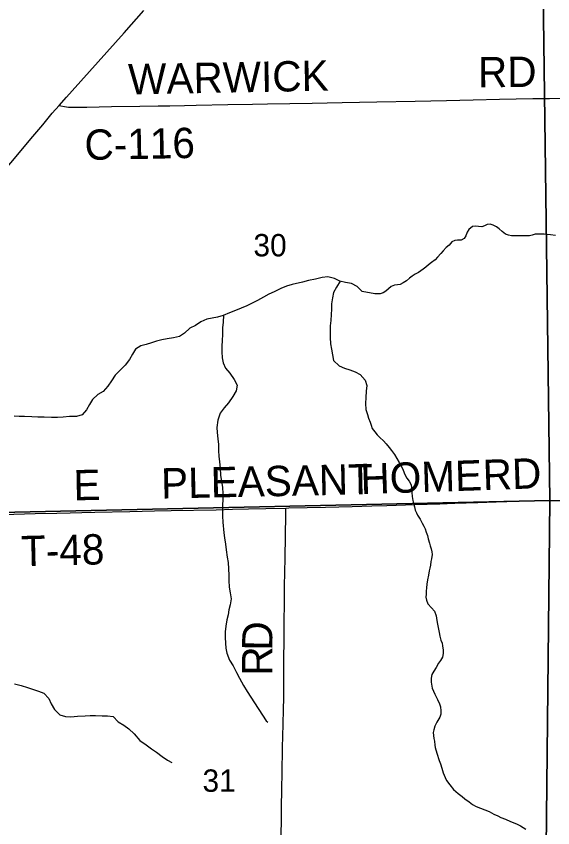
# Model space of a CAD drawing. Extents: x 1985906 to 2360102, y 891258 to 1222054.
# Drawn here: x 2172360 to 2177669, y 1060157 to 1068180 of the extents above; entities that cross this region are included whole.
import ezdxf

# ---------------------------------------------------------------- set-up
doc = ezdxf.new("R2010")
doc.units = 0
for name, color, linetype in [('GM_X_County_Road', 7, 'Continuous'), ('GM_X_County_Road_Text', 7, 'Continuous'), ('GM_X_Minor_River', 7, 'Continuous'), ('GM_X_Section', 7, 'Continuous'), ('GM_X_Section_Text', 7, 'Continuous'), ('GM_X_State_Route', 7, 'Continuous'), ('GM_X_Township_Road', 7, 'Continuous'), ('GM_X_Township_Road_Text', 7, 'Continuous')]:
    doc.layers.add(name, color=color, linetype=linetype)

msp = doc.modelspace()

# ---------------------------------------------------------------- linework, layer by layer
at = {"layer": 'GM_X_County_Road'}
msp.add_lwpolyline([(2172783.3, 1067296.4), (2172802.9, 1067293), (2172838.5, 1067287), (2172877.1, 1067282.5), (2172942.9, 1067280.5), (2173058, 1067281.5), (2173304, 1067286.6), (2173583, 1067292), (2173763.3, 1067294.1), (2173878.2, 1067295.7), (2174025.9, 1067299.2), (2174140.7, 1067301.5), (2174452.4, 1067307.3), (2174698.2, 1067311.1), (2174845.9, 1067313.4), (2175288.9, 1067320.9), (2175584.3, 1067326.7), (2175928.9, 1067333.3), (2176306.2, 1067341.1), (2176618, 1067347.8), (2176880.5, 1067353.6), (2177143, 1067359.1), (2177471.1, 1067365.4), (2177635.1, 1067367.2), (2177750, 1067369.5)], dxfattribs=at)
at = {"layer": 'GM_X_Minor_River'}
for points in [[(2177167.9, 1066051.1), (2177139.2, 1066078.7), (2177110.7, 1066098.2), (2177080.2, 1066115.7), (2177049.9, 1066123.2), (2177019.8, 1066120.6), (2176991.9, 1066108), (2176966, 1066099.5), (2176933.8, 1066102.9), (2176901.6, 1066104.3), (2176873.5, 1066101.7), (2176839.9, 1066072.9), (2176820.3, 1066046.4), (2176808.9, 1066010.1), (2176791.4, 1065983.6), (2176761.5, 1065967), (2176725.4, 1065966.3), (2176699.3, 1065961.8), (2176671.4, 1065949.2), (2176643.9, 1065916.5), (2176614.2, 1065893.8), (2176584.7, 1065861.1), (2176561.1, 1065834.5), (2176529.6, 1065799.8), (2176504, 1065773.2), (2176470.4, 1065744.4), (2176440.7, 1065721.7), (2176413, 1065699.1), (2176387.3, 1065678.5), (2176339.7, 1065647.4), (2176305.9, 1065628.7), (2176276.1, 1065610.1), (2176250.3, 1065589.5), (2176220.7, 1065564.8), (2176188.9, 1065544.1), (2176159.1, 1065529.5), (2176133, 1065524.9), (2176103, 1065520.4), (2176071.1, 1065507.7), (2176043.4, 1065485.1), (2176017.7, 1065460.5), (2175991.9, 1065445.9), (2175961.9, 1065435.3), (2175933.8, 1065434.7), (2175907.6, 1065436.2)], [(2177697.2, 1066011), (2177646.8, 1066018.1), (2177614.6, 1066023.5), (2177582.4, 1066024.9), (2177556.3, 1066024.4), (2177524.1, 1066025.8), (2177494, 1066025.2), (2177466, 1066014.6), (2177440, 1066010.1), (2177411.9, 1066007.6), (2177373.7, 1066008.8), (2177339.5, 1066010.2), (2177287.3, 1066009.2), (2177259.1, 1066010.6), (2177230.9, 1066014.1), (2177202.6, 1066025.6), (2177167.9, 1066051.1)], [(2175907.6, 1065436.2), (2175782.9, 1065459), (2175732.3, 1065506.7), (2175675.8, 1065536.3), (2175619.4, 1065547.8), (2175563, 1065561.3), (2175510.5, 1065586.9), (2175442, 1065604.3), (2175387.9, 1065595.8), (2175319.7, 1065579.1), (2175251.5, 1065566.4), (2175191.4, 1065551.8), (2175091.1, 1065526.8), (2175033, 1065512.2), (2174976.9, 1065489.6), (2174910.9, 1065456.9), (2174858.9, 1065432.3), (2174806.9, 1065401.7), (2174746.9, 1065371.1), (2174694.9, 1065342.5), (2174642.9, 1065315.9), (2174528.8, 1065270.7), (2174470.7, 1065248.1), (2174406.7, 1065221.4), (2174352.6, 1065204.8), (2174298.4, 1065196.3), (2174246.2, 1065185.8), (2174186.2, 1065159.1), (2174132.3, 1065122.5), (2174078.3, 1065095.9), (2174026.5, 1065045.3), (2173974.5, 1065012.7), (2173916.4, 1065002.1), (2173852.2, 1064991.5), (2173802, 1064981), (2173747.9, 1064968.4), (2173697.8, 1064951.9), (2173645.7, 1064935.3), (2173593.6, 1064922.8), (2173541.6, 1064890.2), (2173509.9, 1064839.8), (2173480.3, 1064787.3), (2173438.6, 1064730.7), (2173386.8, 1064682.1), (2173339, 1064631.5), (2173301.3, 1064574.9), (2173267.7, 1064522.4), (2173219.9, 1064471.8), (2173167.9, 1064441.2), (2173116.1, 1064392.6), (2173084.4, 1064342.1), (2173054.7, 1064289.7), (2173011, 1064239.1), (2172954.9, 1064222.5), (2172886.6, 1064221.9), (2172824.4, 1064215.3), (2172768.1, 1064212.7), (2172709.8, 1064212.2), (2172637.5, 1064215.5), (2172573.2, 1064216.9), (2172512.9, 1064218.4), (2172440.5, 1064221.7), (2172388.2, 1064223.2), (2172338, 1064226.8)], [(2175563.9, 1065561.1), (2175527.4, 1065502.8), (2175499.7, 1065448.3), (2175488.1, 1065396.1), (2175480.6, 1065335.8), (2175481.1, 1065285.6), (2175477.6, 1065231.4), (2175472.1, 1065171.1), (2175466.5, 1065120.9), (2175465, 1065066.7), (2175467.6, 1065002.6), (2175470.2, 1064940.4), (2175478.7, 1064888.3), (2175489.2, 1064834.2), (2175497.7, 1064778.1), (2175556.5, 1064722.4), (2175608.9, 1064700.8), (2175659.3, 1064683.3), (2175713.7, 1064665.7), (2175764.2, 1064638.1), (2175811, 1064582.3), (2175829.5, 1064528.3), (2175824, 1064474.1), (2175818.5, 1064409.8), (2175817.1, 1064351.6), (2175819.6, 1064293.4), (2175834.1, 1064241.4), (2175846.5, 1064207.4)], [(2174411.4, 1065223.4), (2174407.2, 1065157.2), (2174401.7, 1065098.9), (2174400.3, 1065036.7), (2174398.9, 1064970.5), (2174395.3, 1064920.3), (2174395.8, 1064862.1), (2174398.4, 1064803.9), (2174408.9, 1064753.8), (2174429.4, 1064701.9), (2174472.1, 1064650.1), (2174514.8, 1064590.3), (2174545.5, 1064534.4), (2174536, 1064478.1), (2174502.3, 1064421.6), (2174460.7, 1064359), (2174418.9, 1064308.4), (2174379.2, 1064255.9), (2174355.7, 1064187.4), (2174346.3, 1064115.1), (2174348.8, 1064065), (2174355.4, 1064002.8), (2174359.9, 1063944.7), (2174362.5, 1063882.5), (2174365, 1063830.3), (2174371.5, 1063774.2), (2174378.1, 1063712), (2174382.7, 1063643.8), (2174391.4, 1063579.7), (2174399.9, 1063525.6), (2174404.5, 1063459.4), (2174403, 1063407.2), (2174401.5, 1063343), (2174400, 1063292.8), (2174402.5, 1063236.6), (2174405, 1063178.5), (2174414, 1063074.2), (2174420.5, 1063024.1), (2174429.1, 1062959.9), (2174437.6, 1062905.8), (2174448.3, 1062833.7), (2174456.9, 1062779.6), (2174461.4, 1062717.4), (2174464, 1062653.2), (2174462.5, 1062601), (2174467.1, 1062536.9), (2174477.7, 1062480.8), (2174486.2, 1062420.6), (2174476.7, 1062362.4), (2174465.1, 1062312.1), (2174455.5, 1062261.8), (2174443.9, 1062211.5), (2174434.4, 1062149.2), (2174428.9, 1062095), (2174427.4, 1062036.8), (2174429.9, 1061982.6), (2174434.4, 1061932.5), (2174442.9, 1061882.4), (2174469.6, 1061814.4), (2174506.3, 1061756.6), (2174539, 1061692.6), (2174569.7, 1061636.8), (2174608.5, 1061562.9), (2174645.2, 1061503), (2174681.9, 1061447.1), (2174716.5, 1061393.3), (2174798, 1061269.6), (2174832.7, 1061215.8), (2174848.9, 1061201.9)], [(2175846.5, 1064207.4), (2175861.9, 1064167.6), (2175870.5, 1064137.6), (2175883.2, 1064103.7), (2175908, 1064070), (2175930.7, 1064042.3), (2175959.3, 1064016.7), (2175994.1, 1063981.2), (2176020.8, 1063953.6), (2176051.6, 1063918), (2176074.4, 1063886.3), (2176103.2, 1063848.7), (2176126.1, 1063806.9), (2176149, 1063767.2), (2176167.8, 1063733.4), (2176184.4, 1063703.6), (2176199.2, 1063667.7), (2176211.8, 1063637.8), (2176226.4, 1063612), (2176249, 1063584.3), (2176267.8, 1063548.5), (2176272.5, 1063516.4), (2176273.3, 1063472.2), (2176276.1, 1063432.1), (2176282.9, 1063394), (2176289.4, 1063366), (2176300.2, 1063330.1), (2176308.8, 1063298.1), (2176319.4, 1063272.2), (2176332, 1063246.3), (2176356.8, 1063208.6), (2176377.7, 1063168.8), (2176392.3, 1063139), (2176406.9, 1063111.1), (2176417.6, 1063079.2), (2176428.3, 1063045.2), (2176436.9, 1063015.2), (2176449.8, 1062971.3), (2176456.4, 1062945.3), (2176465, 1062913.3), (2176471.6, 1062885.3), (2176474.2, 1062857.2), (2176468.9, 1062816.9), (2176463.4, 1062788.7), (2176458.1, 1062754.4), (2176452.6, 1062724.2), (2176447.1, 1062698), (2176437.9, 1062655.6), (2176430.8, 1062607.2), (2176423.6, 1062564.9), (2176420.2, 1062528.7), (2176416.8, 1062496.5), (2176415.4, 1062466.3), (2176414, 1062438.1), (2176418.6, 1062408.1), (2176433.4, 1062370.2), (2176470.3, 1062332.7), (2176497.1, 1062297.1), (2176514.1, 1062251.2), (2176520.9, 1062207.1), (2176529.7, 1062169.1), (2176543.3, 1062089), (2176550.1, 1062051), (2176562.9, 1062013), (2176573.6, 1061981.1), (2176578.1, 1061955), (2176584.9, 1061913), (2176585.5, 1061880.8), (2176578.2, 1061844.5), (2176558.7, 1061812), (2176539.2, 1061785.5), (2176513.9, 1061742.8), (2176490.5, 1061706.2), (2176473, 1061673.8), (2176465.7, 1061637.4), (2176464.4, 1061597.2), (2176475.6, 1061537.2), (2176502.9, 1061477.4), (2176528.1, 1061425.6), (2176547, 1061381.8), (2176559.6, 1061351.9), (2176562.4, 1061311.8), (2176561, 1061281.6), (2176551.6, 1061249.3), (2176520.3, 1061202.5), (2176501, 1061161.9), (2176491.7, 1061125.6), (2176484.2, 1061097.3), (2176493.3, 1061041.2), (2176497.9, 1061013.2), (2176500.6, 1060975.1), (2176505.1, 1060949), (2176520.3, 1060893.1), (2176543.8, 1060821.2), (2176556.5, 1060789.3), (2176571.3, 1060747.3), (2176584.3, 1060699.4), (2176603.3, 1060655.5), (2176617.9, 1060625.7), (2176651, 1060580.1), (2176686, 1060536.6)], [(2172343.8, 1061579.8), (2172410.3, 1061562.4), (2172470.7, 1061544.9), (2172531.2, 1061525.4), (2172581.6, 1061507.8), (2172634, 1061488.2), (2172682.7, 1061436.5), (2172705.3, 1061382.5), (2172737.9, 1061326.6), (2172790.7, 1061272.9), (2172847.1, 1061257.4), (2172899.3, 1061253.9), (2172965.6, 1061260.5), (2173041.9, 1061265.2), (2173092.1, 1061267.7), (2173144.4, 1061268.2), (2173208.7, 1061264.8), (2173263, 1061263.3), (2173319.3, 1061255.8), (2173370, 1061204.1), (2173424.5, 1061172.5), (2173475.1, 1061134.8), (2173525.8, 1061087.1), (2173582.6, 1061019.4), (2173645.3, 1060977.9), (2173697.9, 1060938.2), (2173748.4, 1060904.6), (2173803.1, 1060863), (2173855.6, 1060825.3), (2173898, 1060803.6)], [(2176686, 1060536.6), (2176733, 1060495.3), (2176771.8, 1060465.9), (2176798.3, 1060444.3), (2176841.1, 1060412.9), (2176873.8, 1060387.5), (2176912.3, 1060368.1), (2176954.9, 1060350.8), (2176995.4, 1060335.5), (2177037.9, 1060316.3), (2177086.6, 1060293.1), (2177125.2, 1060273.7), (2177153.6, 1060260.2), (2177202.2, 1060241), (2177250.8, 1060219.9), (2177277.1, 1060210.3), (2177315.7, 1060193), (2177350.2, 1060175.6), (2177403, 1060144.4)]]:
    msp.add_lwpolyline(points, dxfattribs=at)
at = {"layer": 'GM_X_Section'}
for points in [[(2172103.4, 1068611.7), (2177571.7, 1068669.4), (2177641.3, 1063392.3), (2172192.1, 1063274.7), (2172191.5, 1063350.8)], [(2177571.7, 1068669.4), (2182907.6, 1068665.6), (2182997.3, 1063374.7), (2177641.3, 1063392.3)], [(2172192.1, 1063274.7), (2177641.3, 1063392.3), (2177585.2, 1058082.2), (2177255, 1058077.2), (2172286.2, 1057993.9)], [(2177641.3, 1063392.3), (2182997.3, 1063374.7), (2183011.8, 1060061.4), (2182926.4, 1058148.4), (2182670.1, 1058150.1), (2177585.2, 1058082.2)]]:
    msp.add_lwpolyline(points, close=True, dxfattribs=at)
at = {"layer": 'GM_X_State_Route'}
for points in [[(2172913.3, 1067442.6), (2173427.6, 1068016.2), (2173623.6, 1068237.5)], [(2172622, 1067107.7), (2172716.9, 1067221.2), (2172783.3, 1067296.4), (2172858.1, 1067381.1), (2172913.3, 1067442.6)], [(2171283.5, 1065827.6), (2171387.6, 1065911.5), (2171592.5, 1066075.6), (2171822.8, 1066260.4), (2171923.7, 1066344.5), (2171985.1, 1066399.2), (2172080.5, 1066489.5), (2172134.4, 1066538.1), (2172165.7, 1066569.7), (2172306.3, 1066729.4), (2172525.5, 1066992.5), (2172622, 1067107.7)]]:
    msp.add_lwpolyline(points, dxfattribs=at)
at = {"layer": 'GM_X_Township_Road'}
for points in [[(2175027, 1063317.8), (2175058.7, 1063318.5), (2175419.8, 1063328.1), (2175682.3, 1063334.5), (2175879.2, 1063339.9), (2176026.7, 1063343.4), (2176305.5, 1063353), (2176551.6, 1063360.8), (2176699.1, 1063365.2), (2176928.7, 1063372.7), (2177109.1, 1063378.3), (2177420.8, 1063388.3), (2177798.4, 1063393.7), (2177999.6, 1063396.2)], [(2172205, 1063254.8), (2172236.3, 1063255.6), (2172337.5, 1063258.2), (2172548.2, 1063263.6), (2172761.5, 1063267.9), (2172892.7, 1063270.4), (2173007.6, 1063273.6), (2173138.9, 1063276.2), (2173483.4, 1063283.9), (2173729.6, 1063289.3), (2173893.7, 1063293.1), (2174336.8, 1063301.9), (2174500.8, 1063305.4), (2174659.6, 1063309.1), (2174828.9, 1063313.1), (2175027, 1063317.8)], [(2174982.2, 1060087.1), (2174984.8, 1060234.9), (2174985.9, 1060349.9), (2174987.8, 1060546.9), (2174990.7, 1060696.9), (2174992.5, 1060787.5), (2174993.7, 1060854.2), (2174995.5, 1060940.7), (2174998.3, 1061072.1), (2175000.4, 1061170.6), (2175004.8, 1061334.8), (2175006.4, 1061432.5), (2175008.1, 1061531.8), (2175008.7, 1061728.8), (2175008.6, 1061827.2), (2175010.2, 1062007.5), (2175009.8, 1062138.5), (2175010.8, 1062204.1), (2175014.3, 1062368.2), (2175013.2, 1062433.7), (2175015.9, 1062548.3), (2175018.4, 1062679.4), (2175020.9, 1062827.1), (2175023.9, 1063040.6), (2175027.7, 1063254.1), (2175027.1, 1063305.6), (2175027, 1063317.8)]]:
    msp.add_lwpolyline(points, dxfattribs=at)

# ---------------------------------------------------------------- texts
at = {"layer": 'GM_X_County_Road_Text'}
for s, rotation, p in [('WARWICK', 1.09368, (2173470.5, 1067406.4)), ('RD', 0.49366, (2176930.2, 1067476.8)), ('C-116', 1.09695, (2173037.9, 1066758.5))]:
    msp.add_text(s, height=300, rotation=rotation, dxfattribs=at).set_placement(p)
at = {"layer": 'GM_X_Section_Text'}
for s, p in [('30', (2174707, 1065805.9)), ('31', (2174203.2, 1060512.7))]:
    msp.add_text(s, height=221, rotation=0.00001, dxfattribs=at).set_placement(p)
at = {"layer": 'GM_X_Township_Road_Text'}
for s, rotation, p in [('HOME', 1.8537, (2175771, 1063455.2)), ('RD', 1.96923, (2176980.8, 1063494.7)), ('PLEASANT', 1.20792, (2173796.1, 1063411.2)), ('E', 1.13142, (2172928.8, 1063393.6)), ('T-48', 1.40078, (2172410.8, 1062741.8)), ('D', 89.27869, (2174894.1, 1061906.2)), ('R', 89.99609, (2174894.1, 1061660.8))]:
    msp.add_text(s, height=300, rotation=rotation, dxfattribs=at).set_placement(p)

doc.saveas('drawing.dxf')
